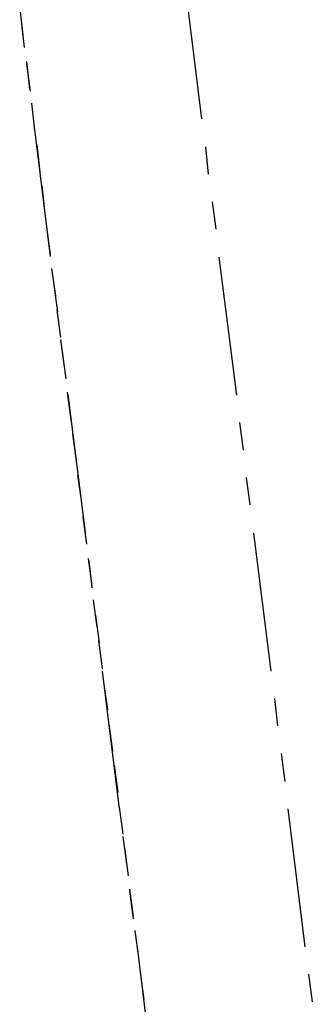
# Model space of a CAD drawing. Header units: feet. Extents: x -79 to 198, y -22 to 181.
# Tile 544 of 656: x 150.09 to 155.35, y 80.17 to 97.88. Entities that reach past the tile are written whole.
import ezdxf

# ---------------------------------------------------------------- set-up
doc = ezdxf.new("R2010")
doc.units = ezdxf.units.FT
doc.layers.add('A-LINEA', color=7, linetype='CONTINUOUS')

msp = doc.modelspace()

# ---------------------------------------------------------------- linework, layer by layer
at = {"layer": 'A-LINEA'}
for p, q in [((153.0533, 98.5778), (153.36, 96.0978)), ((150.0933, 98.0844), (150.1467, 97.5778)), ((150.12, 97.8711), (150.1733, 97.3778)), ((150.2133, 97.1244), (150.2667, 96.6311)), ((150.2133, 97.0844), (150.28, 96.5911)), ((150.3067, 96.3778), (150.36, 95.8844)), ((150.3333, 96.0978), (150.64, 93.6178)), ((150.4, 95.6311), (150.4533, 95.1378)), ((153.4267, 95.5911), (153.48, 95.0978)), ((150.4933, 94.8978), (150.5467, 94.3911)), ((153.5467, 94.6044), (153.6133, 94.1111)), ((150.5733, 94.1511), (150.64, 93.6578)), ((153.6667, 93.6044), (153.9867, 91.1244)), ((150.6667, 93.4044), (150.7333, 92.9111)), ((150.7067, 93.1111), (150.7733, 92.6178)), ((150.76, 92.6578), (150.8267, 92.1644)), ((150.8267, 92.1244), (150.8933, 91.6311)), ((150.8533, 91.9111), (150.92, 91.4178)), ((150.9467, 91.1778), (151.0133, 90.6711)), ((150.96, 91.1378), (151.2667, 88.6578)), ((154.04, 90.6311), (154.1067, 90.1378)), ((151.04, 90.4311), (151.1067, 89.9378)), ((151.1333, 89.6844), (151.2, 89.1911)), ((154.16, 89.6444), (154.2267, 89.1511)), ((151.2267, 88.9378), (151.2933, 88.4444)), ((154.2933, 88.6444), (154.6, 86.1644)), ((151.32, 88.1911), (151.3867, 87.6978)), ((151.3333, 88.1511), (151.3867, 87.6578)), ((151.4133, 87.4444), (151.48, 86.9511)), ((151.4533, 87.1644), (151.52, 86.6711)), ((151.5067, 86.7111), (151.5733, 86.2044)), ((151.5733, 86.1644), (151.88, 83.6844)), ((151.6, 85.9644), (151.6667, 85.4711)), ((154.6667, 85.6711), (154.72, 85.1778)), ((151.6933, 85.2178), (151.76, 84.7244)), ((154.7867, 84.6844), (154.8533, 84.1778)), ((151.7867, 84.4711), (151.8533, 83.9778)), ((151.88, 83.7244), (151.9467, 83.2311)), ((154.9067, 83.6844), (155.2133, 81.2044)), ((151.9467, 83.1911), (152.0133, 82.6978)), ((151.9733, 82.9911), (152.04, 82.4844)), ((152.0667, 82.2444), (152.1333, 81.7511)), ((152.0667, 82.2044), (152.1333, 81.7111)), ((152.16, 81.4978), (152.2267, 81.0044)), ((152.2, 81.2044), (152.5067, 78.7244)), ((152.2533, 80.7511), (152.32, 80.2578)), ((155.28, 80.7111), (155.3467, 80.2178))]:
    msp.add_line(p, q, dxfattribs=at)

doc.saveas('drawing.dxf')
